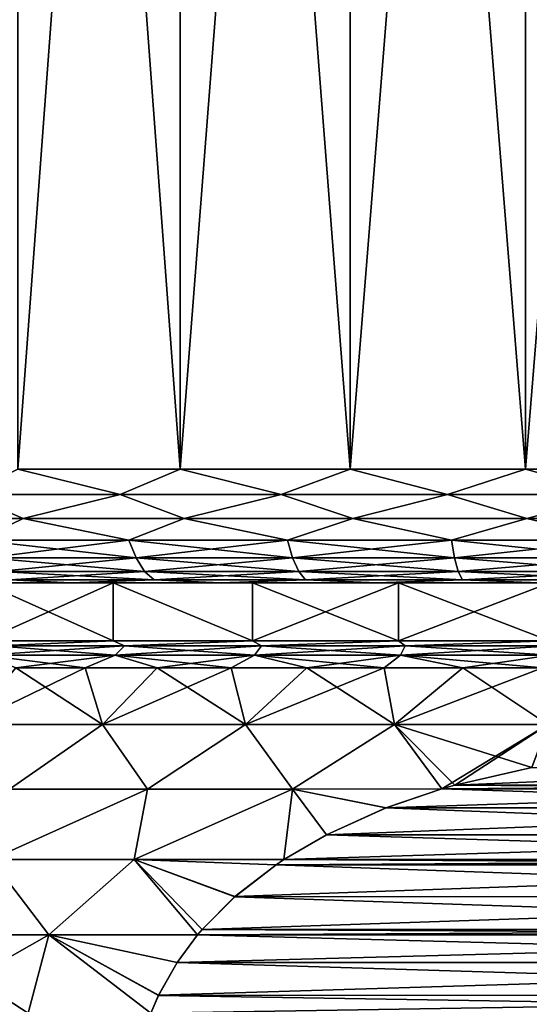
# Model space of a CAD drawing. Header units: metres. Extents: x -92 to 264, y -100 to 50.
# Tile 284 of 656: x 53.97 to 58.47, y 14.78 to 23.46. Entities that reach past the tile are written whole.
import ezdxf

# ---------------------------------------------------------------- set-up
doc = ezdxf.new("R2010")
doc.units = ezdxf.units.M
doc.layers.add('solid_21062050_01', color=7, linetype='CONTINUOUS')

msp = doc.modelspace()

# ---------------------------------------------------------------- linework, layer by layer
at = {"layer": 'solid_21062050_01'}
for points in [[(53.958504, 38.799999, -11.510874), (55.390205, 38.799999, -12.155223), (53.958607, 19.5, -11.510932)], [(53.958504, 38.799999, 11.510874), (53.958607, 19.5, 11.510932), (55.390144, 19.5, 12.155213)], [(55.390205, 38.799999, 12.155223), (53.958504, 38.799999, 11.510874), (55.390144, 19.5, 12.155213)], [(55.390205, 38.799999, -12.155223), (55.390144, 19.5, -12.155213), (53.958607, 19.5, -11.510932)], [(56.888824, 38.799999, -12.622225), (56.888901, 19.5, -12.622245), (55.390144, 19.5, -12.155213)], [(55.390205, 38.799999, -12.155223), (56.888824, 38.799999, -12.622225), (55.390144, 19.5, -12.155213)], [(55.390205, 38.799999, 12.155223), (55.390144, 19.5, 12.155213), (56.888901, 19.5, 12.622245)], [(56.888824, 38.799999, 12.622225), (55.390205, 38.799999, 12.155223), (56.888901, 19.5, 12.622245)], [(56.888824, 38.799999, -12.622225), (58.433048, 38.799999, -12.905204), (56.888901, 19.5, -12.622245)], [(56.888824, 38.799999, 12.622225), (56.888901, 19.5, 12.622245), (58.433025, 19.5, 12.905215)], [(58.433048, 38.799999, 12.905204), (56.888824, 38.799999, 12.622225), (58.433025, 19.5, 12.905215)], [(58.433048, 38.799999, -12.905204), (58.433025, 19.5, -12.905215), (56.888901, 19.5, -12.622245)], [(60, 38.799999, -13), (60, 19.5, -13), (58.433025, 19.5, -12.905215)], [(58.433048, 38.799999, -12.905204), (60, 38.799999, -13), (58.433025, 19.5, -12.905215)], [(58.433048, 38.799999, 12.905204), (58.433025, 19.5, 12.905215), (60, 19.5, 13)], [(60, 38.799999, 13), (58.433048, 38.799999, 12.905204), (60, 19.5, 13)], [(54.860893, 19.277479, -11.913788), (53.512535, 19.277479, -11.236617), (53.958607, 19.5, -11.510932)], [(53.512535, 19.277479, 11.236617), (54.860893, 19.277479, 11.913788), (53.958607, 19.5, 11.510932)], [(54.860893, 19.277479, -11.913788), (53.958607, 19.5, -11.510932), (55.390144, 19.5, -12.155213)], [(54.860893, 19.277479, 11.913788), (55.390144, 19.5, 12.155213), (53.958607, 19.5, 11.510932)], [(56.278748, 19.277479, -12.429845), (54.860893, 19.277479, -11.913788), (55.390144, 19.5, -12.155213)], [(54.860893, 19.277479, 11.913788), (56.278748, 19.277479, 12.429845), (55.390144, 19.5, 12.155213)], [(56.278748, 19.277479, -12.429845), (55.390144, 19.5, -12.155213), (56.888901, 19.5, -12.622245)], [(56.278748, 19.277479, 12.429845), (56.888901, 19.5, 12.622245), (55.390144, 19.5, 12.155213)], [(57.746929, 19.277479, -12.777809), (56.278748, 19.277479, -12.429845), (56.888901, 19.5, -12.622245)], [(56.278748, 19.277479, 12.429845), (57.746929, 19.277479, 12.777809), (56.888901, 19.5, 12.622245)], [(57.746929, 19.277479, -12.777809), (56.888901, 19.5, -12.622245), (58.433025, 19.5, -12.905215)], [(57.746929, 19.277479, 12.777809), (58.433025, 19.5, 12.905215), (56.888901, 19.5, 12.622245)], [(59.245575, 19.277479, -12.952976), (57.746929, 19.277479, -12.777809), (58.433025, 19.5, -12.905215)], [(57.746929, 19.277479, 12.777809), (59.245575, 19.277479, 12.952976), (58.433025, 19.5, 12.905215)], [(59.245575, 19.277479, -12.952976), (58.433025, 19.5, -12.905215), (60, 19.5, -13)], [(59.245575, 19.277479, 12.952976), (60, 19.5, 13), (58.433025, 19.5, 12.905215)], [(52.671471, 19.065914, 10.617209), (54.004665, 19.065914, 11.423155), (53.512535, 19.277479, 11.236617)], [(54.004665, 19.065914, -11.423155), (52.671471, 19.065914, -10.617209), (53.512535, 19.277479, -11.236617)], [(54.004665, 19.065914, 11.423155), (54.860893, 19.277479, 11.913788), (53.512535, 19.277479, 11.236617)], [(54.004665, 19.065914, -11.423155), (53.512535, 19.277479, -11.236617), (54.860893, 19.277479, -11.913788)], [(54.004665, 19.065914, 11.423155), (55.425289, 19.065914, 12.062525), (54.860893, 19.277479, 11.913788)], [(55.425289, 19.065914, -12.062525), (54.004665, 19.065914, -11.423155), (54.860893, 19.277479, -11.913788)], [(55.425289, 19.065914, 12.062525), (56.278748, 19.277479, 12.429845), (54.860893, 19.277479, 11.913788)], [(55.425289, 19.065914, -12.062525), (54.860893, 19.277479, -11.913788), (56.278748, 19.277479, -12.429845)], [(55.425289, 19.065914, 12.062525), (56.912621, 19.065914, 12.525995), (56.278748, 19.277479, 12.429845)], [(56.912621, 19.065914, -12.525995), (55.425289, 19.065914, -12.062525), (56.278748, 19.277479, -12.429845)], [(56.912621, 19.065914, 12.525995), (57.746929, 19.277479, 12.777809), (56.278748, 19.277479, 12.429845)], [(56.912621, 19.065914, -12.525995), (56.278748, 19.277479, -12.429845), (57.746929, 19.277479, -12.777809)], [(56.912621, 19.065914, 12.525995), (58.444973, 19.065914, 12.806809), (57.746929, 19.277479, 12.777809)], [(58.444973, 19.065914, -12.806809), (56.912621, 19.065914, -12.525995), (57.746929, 19.277479, -12.777809)], [(58.444973, 19.065914, 12.806809), (59.245575, 19.277479, 12.952976), (57.746929, 19.277479, 12.777809)], [(58.444973, 19.065914, -12.806809), (57.746929, 19.277479, -12.777809), (59.245575, 19.277479, -12.952976)], [(58.444973, 19.065914, 12.806809), (60, 19.065914, 12.900871), (59.245575, 19.277479, 12.952976)], [(60, 19.065914, -12.900871), (58.444973, 19.065914, -12.806809), (59.245575, 19.277479, -12.952976)], [(53.609222, 18.87616, 11.069148), (54.004665, 19.065914, 11.423155), (52.671471, 19.065914, 10.617209)], [(53.609222, 18.87616, -11.069148), (52.671471, 19.065914, -10.617209), (54.004665, 19.065914, -11.423155)], [(53.609222, 18.87616, 11.069148), (54.937485, 18.87616, 11.736226), (54.004665, 19.065914, 11.423155)], [(54.937485, 18.87616, -11.736226), (53.609222, 18.87616, -11.069148), (54.004665, 19.065914, -11.423155)], [(54.937485, 18.87616, 11.736226), (55.425289, 19.065914, 12.062525), (54.004665, 19.065914, 11.423155)], [(54.937485, 18.87616, -11.736226), (54.004665, 19.065914, -11.423155), (55.425289, 19.065914, -12.062525)], [(54.937485, 18.87616, 11.736226), (56.334209, 18.87616, 12.244593), (55.425289, 19.065914, 12.062525)], [(56.334209, 18.87616, -12.244593), (54.937485, 18.87616, -11.736226), (55.425289, 19.065914, -12.062525)], [(56.334209, 18.87616, 12.244593), (56.912621, 19.065914, 12.525995), (55.425289, 19.065914, 12.062525)], [(56.334209, 18.87616, -12.244593), (55.425289, 19.065914, -12.062525), (56.912621, 19.065914, -12.525995)], [(56.334209, 18.87616, 12.244593), (57.780506, 18.87616, 12.587371), (56.912621, 19.065914, 12.525995)], [(57.780506, 18.87616, -12.587371), (56.334209, 18.87616, -12.244593), (56.912621, 19.065914, -12.525995)], [(57.780506, 18.87616, 12.587371), (58.444973, 19.065914, 12.806809), (56.912621, 19.065914, 12.525995)], [(57.780506, 18.87616, -12.587371), (56.912621, 19.065914, -12.525995), (58.444973, 19.065914, -12.806809)], [(57.780506, 18.87616, 12.587371), (59.256821, 18.87616, 12.759927), (58.444973, 19.065914, 12.806809)], [(59.256821, 18.87616, -12.759927), (57.780506, 18.87616, -12.587371), (58.444973, 19.065914, -12.806809)], [(59.256821, 18.87616, 12.759927), (60, 19.065914, 12.900871), (58.444973, 19.065914, 12.806809)], [(59.256821, 18.87616, -12.759927), (58.444973, 19.065914, -12.806809), (60, 19.065914, -12.900871)], [(55.000301, 18.717749, 11.590609), (54.937485, 18.87616, 11.736226), (53.609222, 18.87616, 11.069148)], [(53.688519, 18.717749, 10.931807), (55.000301, 18.717749, 11.590609), (53.609222, 18.87616, 11.069148)], [(53.688519, 18.717749, -10.931807), (53.609222, 18.87616, -11.069148), (54.937485, 18.87616, -11.736226)], [(55.000301, 18.717749, -11.590609), (53.688519, 18.717749, -10.931807), (54.937485, 18.87616, -11.736226)], [(56.379692, 18.717749, 12.092667), (56.334209, 18.87616, 12.244593), (54.937485, 18.87616, 11.736226)], [(55.000301, 18.717749, 11.590609), (56.379692, 18.717749, 12.092667), (54.937485, 18.87616, 11.736226)], [(55.000301, 18.717749, -11.590609), (54.937485, 18.87616, -11.736226), (56.334209, 18.87616, -12.244593)], [(56.379692, 18.717749, -12.092667), (55.000301, 18.717749, -11.590609), (56.334209, 18.87616, -12.244593)], [(57.808044, 18.717749, 12.431192), (57.780506, 18.87616, 12.587371), (56.334209, 18.87616, 12.244593)], [(56.379692, 18.717749, 12.092667), (57.808044, 18.717749, 12.431192), (56.334209, 18.87616, 12.244593)], [(56.379692, 18.717749, -12.092667), (56.334209, 18.87616, -12.244593), (57.780506, 18.87616, -12.587371)], [(57.808044, 18.717749, -12.431192), (56.379692, 18.717749, -12.092667), (57.780506, 18.87616, -12.587371)], [(59.266041, 18.717749, 12.601607), (59.256821, 18.87616, 12.759927), (57.780506, 18.87616, 12.587371)], [(57.808044, 18.717749, 12.431192), (59.266041, 18.717749, 12.601607), (57.780506, 18.87616, 12.587371)], [(57.808044, 18.717749, -12.431192), (57.780506, 18.87616, -12.587371), (59.256821, 18.87616, -12.759927)], [(59.266041, 18.717749, -12.601607), (57.808044, 18.717749, -12.431192), (59.256821, 18.87616, -12.759927)], [(55.075512, 18.598642, 11.416249), (55.000301, 18.717749, 11.590609), (53.688519, 18.717749, 10.931807)], [(53.783463, 18.598642, 10.767359), (55.075512, 18.598642, 11.416249), (53.688519, 18.717749, 10.931807)], [(53.783463, 18.598642, -10.767359), (53.688519, 18.717749, -10.931807), (55.000301, 18.717749, -11.590609)], [(55.075512, 18.598642, -11.416249), (53.783463, 18.598642, -10.767359), (55.000301, 18.717749, -11.590609)], [(56.434155, 18.598642, 11.910755), (56.379692, 18.717749, 12.092667), (55.000301, 18.717749, 11.590609)], [(55.075512, 18.598642, 11.416249), (56.434155, 18.598642, 11.910755), (55.000301, 18.717749, 11.590609)], [(55.075512, 18.598642, -11.416249), (55.000301, 18.717749, -11.590609), (56.379692, 18.717749, -12.092667)], [(56.434155, 18.598642, -11.910755), (55.075512, 18.598642, -11.416249), (56.379692, 18.717749, -12.092667)], [(57.841019, 18.598642, 12.244188), (57.808044, 18.717749, 12.431192), (56.379692, 18.717749, 12.092667)], [(56.434155, 18.598642, 11.910755), (57.841019, 18.598642, 12.244188), (56.379692, 18.717749, 12.092667)], [(56.434155, 18.598642, -11.910755), (56.379692, 18.717749, -12.092667), (57.808044, 18.717749, -12.431192)], [(57.841019, 18.598642, -12.244188), (56.434155, 18.598642, -11.910755), (57.808044, 18.717749, -12.431192)], [(59.277081, 18.598642, 12.41204), (59.266041, 18.717749, 12.601607), (57.808044, 18.717749, 12.431192)], [(57.841019, 18.598642, 12.244188), (59.277081, 18.598642, 12.41204), (57.808044, 18.717749, 12.431192)], [(57.841019, 18.598642, -12.244188), (57.808044, 18.717749, -12.431192), (59.266041, 18.717749, -12.601607)], [(59.277081, 18.598642, -12.41204), (57.841019, 18.598642, -12.244188), (59.266041, 18.717749, -12.601607)], [(55.15934, 18.524822, 11.221911), (55.075512, 18.598642, 11.416249), (53.783463, 18.598642, 10.767359)], [(53.889286, 18.524822, 10.584066), (55.15934, 18.524822, 11.221911), (53.783463, 18.598642, 10.767359)], [(53.889286, 18.524822, -10.584066), (53.783463, 18.598642, -10.767359), (55.075512, 18.598642, -11.416249)], [(55.15934, 18.524822, -11.221911), (53.889286, 18.524822, -10.584066), (55.075512, 18.598642, -11.416249)], [(56.494854, 18.524822, 11.707999), (56.434155, 18.598642, 11.910755), (55.075512, 18.598642, 11.416249)], [(55.15934, 18.524822, 11.221911), (56.494854, 18.524822, 11.707999), (55.075512, 18.598642, 11.416249)], [(55.15934, 18.524822, -11.221911), (55.075512, 18.598642, -11.416249), (56.434155, 18.598642, -11.910755)], [(56.494854, 18.524822, -11.707999), (55.15934, 18.524822, -11.221911), (56.434155, 18.598642, -11.910755)], [(57.877773, 18.524822, 12.035756), (57.841019, 18.598642, 12.244188), (56.434155, 18.598642, 11.910755)], [(56.494854, 18.524822, 11.707999), (57.877773, 18.524822, 12.035756), (56.434155, 18.598642, 11.910755)], [(56.494854, 18.524822, -11.707999), (56.434155, 18.598642, -11.910755), (57.841019, 18.598642, -12.244188)], [(57.877773, 18.524822, -12.035756), (56.494854, 18.524822, -11.707999), (57.841019, 18.598642, -12.244188)], [(59.289387, 18.524822, 12.20075), (59.277081, 18.598642, 12.41204), (57.841019, 18.598642, 12.244188)], [(57.877773, 18.524822, 12.035756), (59.289387, 18.524822, 12.20075), (57.841019, 18.598642, 12.244188)], [(57.877773, 18.524822, -12.035756), (57.841019, 18.598642, -12.244188), (59.277081, 18.598642, -12.41204)], [(59.289387, 18.524822, -12.20075), (57.877773, 18.524822, -12.035756), (59.277081, 18.598642, -12.41204)], [(54.799614, 18.5, -9.459537), (52.040371, 18.5, -8.980218), (53.18119, 18.5, -9.874387)], [(54.799614, 18.5, -9.459537), (53.654987, 18.5, -8.733138), (52.040371, 18.5, -8.980218)], [(54.799614, 18.5, 9.459537), (53.181202, 18.5, 9.874394), (52.040382, 18.5, 8.980227)], [(53.654987, 18.5, 8.733138), (54.799614, 18.5, 9.459537), (52.040382, 18.5, 8.980227)], [(53.889286, 18.524822, -10.584066), (54.421719, 18.5, -10.624624), (53.18119, 18.5, -9.874387)], [(56.026352, 18.5, -10.036763), (53.18119, 18.5, -9.874387), (54.421719, 18.5, -10.624624)], [(56.026352, 18.5, -10.036763), (54.799614, 18.5, -9.459537), (53.18119, 18.5, -9.874387)], [(53.889286, 18.524822, 10.584066), (53.181202, 18.5, 9.874394), (54.42173, 18.5, 10.62463)], [(57.315285, 18.5, 10.455577), (54.42173, 18.5, 10.62463), (53.181202, 18.5, 9.874394)], [(56.026352, 18.5, 10.036763), (57.315285, 18.5, 10.455577), (53.181202, 18.5, 9.874394)], [(54.799614, 18.5, 9.459537), (56.026352, 18.5, 10.036763), (53.181202, 18.5, 9.874394)], [(54.799583, 17.988836, 9.459522), (54.799614, 18.5, 9.459537), (53.654987, 18.5, 8.733138)], [(53.654999, 17.988836, 8.733146), (54.799583, 17.988836, 9.459522), (53.654987, 18.5, 8.733138)], [(53.654999, 17.988836, -8.733146), (53.654987, 18.5, -8.733138), (54.799614, 18.5, -9.459537)], [(54.799583, 17.988836, -9.459522), (53.654999, 17.988836, -8.733146), (54.799614, 18.5, -9.459537)], [(55.15934, 18.524822, -11.221911), (54.421719, 18.5, -10.624624), (53.889286, 18.524822, -10.584066)], [(53.889286, 18.524822, 10.584066), (54.42173, 18.5, 10.62463), (55.15934, 18.524822, 11.221911)], [(55.15934, 18.524822, -11.221911), (55.743279, 18.5, -11.219631), (54.421719, 18.5, -10.624624)], [(58.647125, 18.5, -10.70964), (54.421719, 18.5, -10.624624), (55.743279, 18.5, -11.219631)], [(57.315285, 18.5, -10.455577), (56.026352, 18.5, -10.036763), (54.421719, 18.5, -10.624624)], [(58.647125, 18.5, -10.70964), (57.315285, 18.5, -10.455577), (54.421719, 18.5, -10.624624)], [(55.15934, 18.524822, 11.221911), (54.42173, 18.5, 10.62463), (55.74329, 18.5, 11.219636)], [(64.256721, 18.5, 11.219631), (55.74329, 18.5, 11.219636), (54.42173, 18.5, 10.62463)], [(60, 18.5, 10.794762), (64.256721, 18.5, 11.219631), (54.42173, 18.5, 10.62463)], [(58.647125, 18.5, 10.70964), (60, 18.5, 10.794762), (54.42173, 18.5, 10.62463)], [(57.315285, 18.5, 10.455577), (58.647125, 18.5, 10.70964), (54.42173, 18.5, 10.62463)], [(54.799583, 17.988836, 9.459522), (56.026184, 17.988836, 10.036716), (54.799614, 18.5, 9.459537)], [(56.026184, 17.988836, -10.036716), (54.799583, 17.988836, -9.459522), (54.799614, 18.5, -9.459537)], [(56.026184, 17.988836, 10.036716), (56.026352, 18.5, 10.036763), (54.799614, 18.5, 9.459537)], [(56.026184, 17.988836, -10.036716), (54.799614, 18.5, -9.459537), (56.026352, 18.5, -10.036763)], [(56.494854, 18.524822, -11.707999), (55.743279, 18.5, -11.219631), (55.15934, 18.524822, -11.221911)], [(55.15934, 18.524822, 11.221911), (55.74329, 18.5, 11.219636), (56.494854, 18.524822, 11.707999)], [(56.494854, 18.524822, -11.707999), (57.127354, 18.5, -11.651078), (55.743279, 18.5, -11.219631)], [(55.743279, 18.5, -11.219631), (64.256714, 18.5, -11.219636), (65.57827, 18.5, -10.62463)], [(60, 18.5, -10.794762), (55.743279, 18.5, -11.219631), (65.57827, 18.5, -10.62463)], [(55.743279, 18.5, -11.219631), (57.127354, 18.5, -11.651078), (64.256714, 18.5, -11.219636)], [(60, 18.5, -10.794762), (58.647125, 18.5, -10.70964), (55.743279, 18.5, -11.219631)], [(56.494854, 18.524822, 11.707999), (55.74329, 18.5, 11.219636), (57.127369, 18.5, 11.651081)], [(62.872646, 18.5, 11.651078), (57.127369, 18.5, 11.651081), (55.74329, 18.5, 11.219636)], [(64.256721, 18.5, 11.219631), (62.872646, 18.5, 11.651078), (55.74329, 18.5, 11.219636)], [(56.026184, 17.988836, 10.036716), (57.315453, 17.988836, 10.455625), (56.026352, 18.5, 10.036763)], [(56.026184, 17.988836, -10.036716), (56.026352, 18.5, -10.036763), (57.315285, 18.5, -10.455577)], [(57.315453, 17.988836, -10.455625), (56.026184, 17.988836, -10.036716), (57.315285, 18.5, -10.455577)], [(57.315453, 17.988836, 10.455625), (57.315285, 18.5, 10.455577), (56.026352, 18.5, 10.036763)], [(57.877773, 18.524822, -12.035756), (57.127354, 18.5, -11.651078), (56.494854, 18.524822, -11.707999)], [(56.494854, 18.524822, 11.707999), (57.127369, 18.5, 11.651081), (57.877773, 18.524822, 12.035756)], [(57.877773, 18.524822, -12.035756), (58.553001, 18.5, -11.912437), (57.127354, 18.5, -11.651078)], [(57.127354, 18.5, -11.651078), (62.872631, 18.5, -11.651081), (64.256714, 18.5, -11.219636)], [(57.127354, 18.5, -11.651078), (58.553001, 18.5, -11.912437), (62.872631, 18.5, -11.651081)], [(57.877773, 18.524822, 12.035756), (57.127369, 18.5, 11.651081), (58.553013, 18.5, 11.912439)], [(61.446999, 18.5, 11.912437), (58.553013, 18.5, 11.912439), (57.127369, 18.5, 11.651081)], [(62.872646, 18.5, 11.651078), (61.446999, 18.5, 11.912437), (57.127369, 18.5, 11.651081)], [(58.647057, 17.988836, 10.709642), (58.647125, 18.5, 10.70964), (57.315285, 18.5, 10.455577)], [(57.315453, 17.988836, 10.455625), (58.647057, 17.988836, 10.709642), (57.315285, 18.5, 10.455577)], [(57.315453, 17.988836, -10.455625), (57.315285, 18.5, -10.455577), (58.647125, 18.5, -10.70964)], [(58.647057, 17.988836, -10.709642), (57.315453, 17.988836, -10.455625), (58.647125, 18.5, -10.70964)], [(59.289387, 18.524822, -12.20075), (58.553001, 18.5, -11.912437), (57.877773, 18.524822, -12.035756)], [(57.877773, 18.524822, 12.035756), (58.553013, 18.5, 11.912439), (59.289387, 18.524822, 12.20075)], [(53.762852, 17.94261, 9.036072), (54.799583, 17.988836, 9.459522), (53.654999, 17.988836, 8.733146)], [(53.762852, 17.94261, -9.036072), (53.654999, 17.988836, -8.733146), (54.799583, 17.988836, -9.459522)], [(53.762852, 17.94261, 9.036072), (54.897503, 17.94261, 9.721993), (54.799583, 17.988836, 9.459522)], [(54.897503, 17.94261, -9.721993), (53.762852, 17.94261, -9.036072), (54.799583, 17.988836, -9.459522)], [(54.897503, 17.94261, 9.721993), (56.026184, 17.988836, 10.036716), (54.799583, 17.988836, 9.459522)], [(54.897503, 17.94261, -9.721993), (54.799583, 17.988836, -9.459522), (56.026184, 17.988836, -10.036716)], [(54.897503, 17.94261, 9.721993), (56.106564, 17.94261, 10.266147), (56.026184, 17.988836, 10.036716)], [(56.106564, 17.94261, -10.266147), (54.897503, 17.94261, -9.721993), (56.026184, 17.988836, -10.036716)], [(56.106564, 17.94261, 10.266147), (57.315453, 17.988836, 10.455625), (56.026184, 17.988836, 10.036716)], [(56.106564, 17.94261, -10.266147), (56.026184, 17.988836, -10.036716), (57.315453, 17.988836, -10.455625)], [(56.106564, 17.94261, 10.266147), (57.372398, 17.94261, 10.660597), (57.315453, 17.988836, 10.455625)], [(57.372398, 17.94261, -10.660597), (56.106564, 17.94261, -10.266147), (57.315453, 17.988836, -10.455625)], [(57.372398, 17.94261, 10.660597), (58.647057, 17.988836, 10.709642), (57.315453, 17.988836, 10.455625)], [(57.372398, 17.94261, -10.660597), (57.315453, 17.988836, -10.455625), (58.647057, 17.988836, -10.709642)], [(57.372398, 17.94261, 10.660597), (58.676552, 17.94261, 10.899591), (58.647057, 17.988836, 10.709642)], [(58.676552, 17.94261, -10.899591), (57.372398, 17.94261, -10.660597), (58.647057, 17.988836, -10.709642)], [(54.817066, 17.861958, 9.875254), (53.762852, 17.94261, 9.036072), (53.664524, 17.861958, 9.178519)], [(53.664524, 17.861958, -9.178519), (53.762852, 17.94261, -9.036072), (54.897503, 17.94261, -9.721993)], [(53.664524, 17.861958, -9.178519), (54.897503, 17.94261, -9.721993), (54.817066, 17.861958, -9.875254)], [(54.817066, 17.861958, 9.875254), (54.897503, 17.94261, 9.721993), (53.762852, 17.94261, 9.036072)], [(56.045185, 17.861958, 10.427986), (54.897503, 17.94261, 9.721993), (54.817066, 17.861958, 9.875254)], [(54.817066, 17.861958, -9.875254), (54.897503, 17.94261, -9.721993), (56.106564, 17.94261, -10.266147)], [(54.817066, 17.861958, -9.875254), (56.106564, 17.94261, -10.266147), (56.045185, 17.861958, -10.427986)], [(56.045185, 17.861958, 10.427986), (56.106564, 17.94261, 10.266147), (54.897503, 17.94261, 9.721993)], [(57.330975, 17.861958, 10.828654), (56.106564, 17.94261, 10.266147), (56.045185, 17.861958, 10.427986)], [(56.045185, 17.861958, -10.427986), (56.106564, 17.94261, -10.266147), (57.372398, 17.94261, -10.660597)], [(56.045185, 17.861958, -10.427986), (57.372398, 17.94261, -10.660597), (57.330975, 17.861958, -10.828654)], [(57.330975, 17.861958, 10.828654), (57.372398, 17.94261, 10.660597), (56.106564, 17.94261, 10.266147)], [(58.655685, 17.861958, 11.071416), (57.372398, 17.94261, 10.660597), (57.330975, 17.861958, 10.828654)], [(57.330975, 17.861958, -10.828654), (57.372398, 17.94261, -10.660597), (58.676552, 17.94261, -10.899591)], [(57.330975, 17.861958, -10.828654), (58.676552, 17.94261, -10.899591), (58.655685, 17.861958, -11.071416)], [(58.655685, 17.861958, 11.071416), (58.676552, 17.94261, 10.899591), (57.372398, 17.94261, 10.660597)], [(53.664524, 17.861958, -9.178519), (54.817066, 17.861958, -9.875254), (53.941307, 17.75, -9.546978)], [(53.664524, 17.861958, 9.178519), (53.941307, 17.75, 9.546978), (54.552723, 17.75, 9.908567)], [(54.817066, 17.861958, 9.875254), (53.664524, 17.861958, 9.178519), (54.552723, 17.75, 9.908567)], [(54.817066, 17.861958, -9.875254), (54.552723, 17.75, -9.908567), (53.941307, 17.75, -9.546978)], [(54.817066, 17.861958, -9.875254), (55.185638, 17.75, -10.231053), (54.552723, 17.75, -9.908567)], [(54.817066, 17.861958, 9.875254), (54.552723, 17.75, 9.908567), (55.185638, 17.75, 10.231052)], [(54.817066, 17.861958, -9.875254), (56.045185, 17.861958, -10.427986), (55.185638, 17.75, -10.231053)], [(54.817066, 17.861958, 9.875254), (55.185638, 17.75, 10.231052), (55.837551, 17.75, 10.513161)], [(56.045185, 17.861958, 10.427986), (54.817066, 17.861958, 9.875254), (55.837551, 17.75, 10.513161)], [(56.045185, 17.861958, -10.427986), (55.837551, 17.75, -10.513161), (55.185638, 17.75, -10.231053)], [(56.045185, 17.861958, -10.427986), (56.50589, 17.75, -10.753778), (55.837551, 17.75, -10.513161)], [(56.045185, 17.861958, 10.427986), (55.837551, 17.75, 10.513161), (56.50589, 17.75, 10.753778)], [(56.045185, 17.861958, -10.427986), (57.330975, 17.861958, -10.828654), (56.50589, 17.75, -10.753778)], [(56.045185, 17.861958, 10.427986), (56.50589, 17.75, 10.753778), (57.188019, 17.75, 10.951954)], [(57.330975, 17.861958, 10.828654), (56.045185, 17.861958, 10.427986), (57.188019, 17.75, 10.951954)], [(57.330975, 17.861958, -10.828654), (57.188019, 17.75, -10.951954), (56.50589, 17.75, -10.753778)], [(57.330975, 17.861958, -10.828654), (57.881248, 17.75, -11.106909), (57.188019, 17.75, -10.951954)], [(57.330975, 17.861958, 10.828654), (57.188019, 17.75, 10.951954), (57.881248, 17.75, 11.106909)], [(57.330975, 17.861958, -10.828654), (58.655685, 17.861958, -11.071416), (57.881248, 17.75, -11.106909)], [(57.330975, 17.861958, 10.828654), (57.881248, 17.75, 11.106909), (58.58284, 17.75, 11.218029)], [(58.655685, 17.861958, 11.071416), (57.330975, 17.861958, 10.828654), (58.58284, 17.75, 11.218029)], [(58.655685, 17.861958, -11.071416), (58.58284, 17.75, -11.218029), (57.881248, 17.75, -11.106909)], [(54.552723, 17.75, -9.908567), (54.70388, 17.248857, -10.545444), (53.515438, 17.248857, -9.859298)], [(53.941307, 17.75, -9.546978), (54.552723, 17.75, -9.908567), (53.515438, 17.248857, -9.859298)], [(53.941307, 17.75, 9.546978), (53.515438, 17.248857, 9.859298), (54.70388, 17.248857, 10.545444)], [(54.552723, 17.75, 9.908567), (53.941307, 17.75, 9.546978), (54.70388, 17.248857, 10.545444)], [(54.552723, 17.75, -9.908567), (55.185638, 17.75, -10.231053), (54.70388, 17.248857, -10.545444)], [(55.185638, 17.75, 10.231052), (54.552723, 17.75, 9.908567), (54.70388, 17.248857, 10.545444)], [(55.837551, 17.75, -10.513161), (55.96394, 17.248857, -11.088982), (54.70388, 17.248857, -10.545444)], [(55.185638, 17.75, -10.231053), (55.837551, 17.75, -10.513161), (54.70388, 17.248857, -10.545444)], [(55.185638, 17.75, 10.231052), (54.70388, 17.248857, 10.545444), (55.96394, 17.248857, 11.088982)], [(55.837551, 17.75, 10.513161), (55.185638, 17.75, 10.231052), (55.96394, 17.248857, 11.088982)], [(55.837551, 17.75, -10.513161), (56.50589, 17.75, -10.753778), (55.96394, 17.248857, -11.088982)], [(56.50589, 17.75, 10.753778), (55.837551, 17.75, 10.513161), (55.96394, 17.248857, 11.088982)], [(57.188019, 17.75, -10.951954), (57.278584, 17.248857, -11.48256), (55.96394, 17.248857, -11.088982)], [(56.50589, 17.75, -10.753778), (57.188019, 17.75, -10.951954), (55.96394, 17.248857, -11.088982)], [(56.50589, 17.75, 10.753778), (55.96394, 17.248857, 11.088982), (57.278584, 17.248857, 11.48256)], [(57.188019, 17.75, 10.951954), (56.50589, 17.75, 10.753778), (57.278584, 17.248857, 11.48256)], [(57.188019, 17.75, -10.951954), (57.881248, 17.75, -11.106909), (57.278584, 17.248857, -11.48256)], [(57.881248, 17.75, 11.106909), (57.188019, 17.75, 10.951954), (57.278584, 17.248857, 11.48256)], [(58.58284, 17.75, -11.218029), (58.630028, 17.248857, -11.720857), (57.278584, 17.248857, -11.48256)], [(57.881248, 17.75, -11.106909), (58.58284, 17.75, -11.218029), (57.278584, 17.248857, -11.48256)], [(57.881248, 17.75, 11.106909), (57.278584, 17.248857, 11.48256), (58.630028, 17.248857, 11.720857)], [(58.58284, 17.75, 11.218029), (57.881248, 17.75, 11.106909), (58.630028, 17.248857, 11.720857)], [(54.70388, 17.248857, 10.545444), (53.515438, 17.248857, 9.859298), (53.883789, 16.68045, 10.58017)], [(53.515438, 17.248857, -9.859298), (54.70388, 17.248857, -10.545444), (53.883774, 16.68045, -10.580162)], [(54.70388, 17.248857, -10.545444), (55.101013, 16.68045, -11.19589), (53.883774, 16.68045, -10.580162)], [(54.70388, 17.248857, 10.545444), (53.883789, 16.68045, 10.58017), (55.101002, 16.68045, 11.195886)], [(55.96394, 17.248857, 11.088982), (54.70388, 17.248857, 10.545444), (55.101002, 16.68045, 11.195886)], [(54.70388, 17.248857, -10.545444), (55.96394, 17.248857, -11.088982), (55.101013, 16.68045, -11.19589)], [(55.96394, 17.248857, 11.088982), (55.101002, 16.68045, 11.195886), (56.379253, 16.68045, 11.672113)], [(55.96394, 17.248857, -11.088982), (56.379292, 16.68045, -11.672125), (55.101013, 16.68045, -11.19589)], [(57.278584, 17.248857, 11.48256), (55.96394, 17.248857, 11.088982), (56.379253, 16.68045, 11.672113)], [(55.96394, 17.248857, -11.088982), (57.278584, 17.248857, -11.48256), (56.379292, 16.68045, -11.672125)], [(57.278584, 17.248857, 11.48256), (56.379253, 16.68045, 11.672113), (57.696438, 16.683037, 12)], [(57.278584, 17.248857, -11.48256), (57.696484, 16.683052, -12), (56.379292, 16.68045, -11.672125)], [(57.278584, 17.248857, 11.48256), (57.696438, 16.683037, 12), (57.809792, 16.715633, 12)], [(58.490509, 16.869591, 12), (57.278584, 17.248857, 11.48256), (57.809792, 16.715633, 12)], [(57.278584, 17.248857, -11.48256), (58.630028, 17.248857, -11.720857), (57.696484, 16.683052, -12)], [(58.490509, 16.869591, 12), (58.630028, 17.248857, 11.720857), (57.278584, 17.248857, 11.48256)], [(58.630028, 17.248857, -11.720857), (57.810459, 16.715818, -12), (57.696484, 16.683052, -12)], [(58.630028, 17.248857, -11.720857), (58.491047, 16.869686, -12), (57.810459, 16.715818, -12)], [(62.189541, 16.715818, 12), (58.490509, 16.869591, 12), (57.809792, 16.715633, 12)], [(61.509491, 16.869591, -12), (57.810459, 16.715818, -12), (58.491047, 16.869686, -12)], [(62.190208, 16.715633, -12), (57.810459, 16.715818, -12), (61.509491, 16.869591, -12)], [(55.101002, 16.68045, 11.195886), (53.722054, 16.058477, 10.874546), (54.984344, 16.058477, 11.511367)], [(55.101002, 16.68045, 11.195886), (53.883789, 16.68045, 10.58017), (53.722054, 16.058477, 10.874546)], [(53.722115, 16.058477, -10.874583), (53.883774, 16.68045, -10.580162), (55.101013, 16.68045, -11.19589)], [(53.722115, 16.058477, -10.874583), (55.101013, 16.68045, -11.19589), (54.984356, 16.058477, -11.511374)], [(56.379253, 16.68045, 11.672113), (54.984344, 16.058477, 11.511367), (56.304531, 16.059399, 12)], [(56.379253, 16.68045, 11.672113), (55.101002, 16.68045, 11.195886), (54.984344, 16.058477, 11.511367)], [(54.984356, 16.058477, -11.511374), (55.101013, 16.68045, -11.19589), (56.379292, 16.68045, -11.672125)], [(54.984356, 16.058477, -11.511374), (56.379292, 16.68045, -11.672125), (56.304527, 16.059395, -12)], [(56.678757, 16.277481, -12), (56.304527, 16.059395, -12), (56.379292, 16.68045, -11.672125)], [(56.379253, 16.68045, 11.672113), (56.304531, 16.059399, 12), (56.678116, 16.277143, 12)], [(57.203423, 16.514706, 12), (57.696438, 16.683037, 12), (56.379253, 16.68045, 11.672113)], [(57.203423, 16.514706, 12), (56.379253, 16.68045, 11.672113), (56.678116, 16.277143, 12)], [(57.204094, 16.514967, -12), (56.379292, 16.68045, -11.672125), (57.696484, 16.683052, -12)], [(57.204094, 16.514967, -12), (56.678757, 16.277481, -12), (56.379292, 16.68045, -11.672125)], [(62.303516, 16.683052, 12), (57.696438, 16.683037, 12), (57.203423, 16.514706, 12)], [(62.795906, 16.514967, 12), (62.303516, 16.683052, 12), (57.203423, 16.514706, 12)], [(62.796577, 16.514706, -12), (57.204094, 16.514967, -12), (57.696484, 16.683052, -12)], [(62.189541, 16.715818, 12), (57.809792, 16.715633, 12), (57.696438, 16.683037, 12)], [(62.189541, 16.715818, 12), (57.696438, 16.683037, 12), (62.303516, 16.683052, 12)], [(62.303562, 16.683037, -12), (57.696484, 16.683052, -12), (57.810459, 16.715818, -12)], [(62.796577, 16.514706, -12), (57.696484, 16.683052, -12), (62.303562, 16.683037, -12)], [(62.303562, 16.683037, -12), (57.810459, 16.715818, -12), (62.190208, 16.715633, -12)], [(63.321243, 16.277481, 12), (57.203423, 16.514706, 12), (56.678116, 16.277143, 12)], [(62.796577, 16.514706, -12), (56.678757, 16.277481, -12), (57.204094, 16.514967, -12)], [(62.796577, 16.514706, -12), (63.321884, 16.277143, -12), (56.678757, 16.277481, -12)], [(63.321243, 16.277481, 12), (62.795906, 16.514967, 12), (57.203423, 16.514706, 12)], [(63.695469, 16.059399, -12), (56.304527, 16.059395, -12), (56.678757, 16.277481, -12)], [(63.321243, 16.277481, 12), (56.678116, 16.277143, 12), (56.304531, 16.059399, 12)], [(63.321243, 16.277481, 12), (56.304531, 16.059399, 12), (63.695473, 16.059395, 12)], [(63.321884, 16.277143, -12), (63.695469, 16.059399, -12), (56.678757, 16.277481, -12)], [(53.722054, 16.058477, 10.874546), (52.986061, 15.395366, 10.708838), (54.229515, 15.395366, 11.426988)], [(53.722115, 16.058477, -10.874583), (54.229538, 15.395366, -11.427), (52.986088, 15.395366, -10.708856)], [(54.984344, 16.058477, 11.511367), (53.722054, 16.058477, 10.874546), (54.229515, 15.395366, 11.426988)], [(53.722115, 16.058477, -10.874583), (54.984356, 16.058477, -11.511374), (54.229538, 15.395366, -11.427)], [(54.984344, 16.058477, 11.511367), (54.229515, 15.395366, 11.426988), (55.541603, 15.395109, 12)], [(54.984356, 16.058477, -11.511374), (55.541611, 15.39512, -12), (54.229538, 15.395366, -11.427)], [(56.234623, 16.012907, 12), (56.304531, 16.059399, 12), (54.984344, 16.058477, 11.511367)], [(54.984344, 16.058477, 11.511367), (55.541603, 15.395109, 12), (55.582752, 15.44339, 12)], [(55.871075, 15.731997, 12), (54.984344, 16.058477, 11.511367), (55.582752, 15.44339, 12)], [(55.871075, 15.731997, 12), (56.234623, 16.012907, 12), (54.984344, 16.058477, 11.511367)], [(54.984356, 16.058477, -11.511374), (56.304527, 16.059395, -12), (56.235138, 16.013256, -12)], [(54.984356, 16.058477, -11.511374), (55.582989, 15.443663, -12), (55.541611, 15.39512, -12)], [(54.984356, 16.058477, -11.511374), (55.87149, 15.732363, -12), (55.582989, 15.443663, -12)], [(54.984356, 16.058477, -11.511374), (56.235138, 16.013256, -12), (55.87149, 15.732363, -12)], [(63.695473, 16.059395, 12), (56.304531, 16.059399, 12), (56.234623, 16.012907, 12)], [(63.764862, 16.013256, 12), (63.695473, 16.059395, 12), (56.234623, 16.012907, 12)], [(63.765377, 16.012907, -12), (56.235138, 16.013256, -12), (56.304527, 16.059395, -12)], [(63.765377, 16.012907, -12), (56.304527, 16.059395, -12), (63.695469, 16.059399, -12)], [(64.12851, 15.732363, 12), (56.234623, 16.012907, 12), (55.871075, 15.731997, 12)], [(63.765377, 16.012907, -12), (55.87149, 15.732363, -12), (56.235138, 16.013256, -12)], [(64.128922, 15.731997, -12), (55.87149, 15.732363, -12), (63.765377, 16.012907, -12)], [(64.12851, 15.732363, 12), (63.764862, 16.013256, 12), (56.234623, 16.012907, 12)], [(64.417007, 15.443663, 12), (55.871075, 15.731997, 12), (55.582752, 15.44339, 12)], [(64.128922, 15.731997, -12), (55.582989, 15.443663, -12), (55.87149, 15.732363, -12)], [(64.128922, 15.731997, -12), (64.417252, 15.44339, -12), (55.582989, 15.443663, -12)], [(64.12851, 15.732363, 12), (55.871075, 15.731997, 12), (64.417007, 15.443663, 12)], [(52.986061, 15.395366, 10.708838), (53.013958, 14.704368, 10.904187), (54.049706, 14.704368, 11.502176)], [(54.229515, 15.395366, 11.426988), (52.986061, 15.395366, 10.708838), (54.049706, 14.704368, 11.502176)], [(52.986088, 15.395366, -10.708856), (54.229538, 15.395366, -11.427), (53.013962, 14.704368, -10.904189)], [(54.229538, 15.395366, -11.427), (54.049709, 14.704368, -11.502179), (53.013962, 14.704368, -10.904189)], [(54.229515, 15.395366, 11.426988), (54.049706, 14.704368, 11.502176), (55.13092, 14.703994, 12)], [(54.229538, 15.395366, -11.427), (55.130936, 14.704031, -12), (54.049709, 14.704368, -11.502179)], [(54.229515, 15.395366, 11.426988), (55.13092, 14.703994, 12), (55.198265, 14.862609, 12)], [(55.361431, 15.152815, 12), (54.229515, 15.395366, 11.426988), (55.198265, 14.862609, 12)], [(55.361431, 15.152815, 12), (55.541603, 15.395109, 12), (54.229515, 15.395366, 11.426988)], [(54.229538, 15.395366, -11.427), (55.198238, 14.862561, -12), (55.130936, 14.704031, -12)], [(54.229538, 15.395366, -11.427), (55.361515, 15.152942, -12), (55.198238, 14.862561, -12)], [(54.229538, 15.395366, -11.427), (55.541611, 15.39512, -12), (55.361515, 15.152942, -12)], [(64.458389, 15.39512, 12), (55.541603, 15.395109, 12), (55.361431, 15.152815, 12)], [(64.638481, 15.152942, 12), (64.458389, 15.39512, 12), (55.361431, 15.152815, 12)], [(64.638573, 15.152815, -12), (55.361515, 15.152942, -12), (55.541611, 15.39512, -12)], [(64.417007, 15.443663, 12), (55.582752, 15.44339, 12), (55.541603, 15.395109, 12)], [(64.417007, 15.443663, 12), (55.541603, 15.395109, 12), (64.458389, 15.39512, 12)], [(64.458397, 15.395109, -12), (55.541611, 15.39512, -12), (55.582989, 15.443663, -12)], [(64.638573, 15.152815, -12), (55.541611, 15.39512, -12), (64.458397, 15.395109, -12)], [(64.417252, 15.44339, -12), (64.458397, 15.395109, -12), (55.582989, 15.443663, -12)], [(64.801735, 14.862609, -12), (55.198238, 14.862561, -12), (55.361515, 15.152942, -12)], [(64.638481, 15.152942, 12), (55.361431, 15.152815, 12), (55.198265, 14.862609, 12)], [(64.801758, 14.862561, 12), (64.638481, 15.152942, 12), (55.198265, 14.862609, 12)], [(64.638573, 15.152815, -12), (64.801735, 14.862609, -12), (55.361515, 15.152942, -12)], [(64.801758, 14.862561, 12), (55.198265, 14.862609, 12), (55.13092, 14.703994, 12)], [(64.801758, 14.862561, 12), (55.13092, 14.703994, 12), (64.869064, 14.704031, 12)], [(64.86908, 14.703994, -12), (55.130936, 14.704031, -12), (55.198238, 14.862561, -12)], [(64.801735, 14.862609, -12), (64.86908, 14.703994, -12), (55.198238, 14.862561, -12)]]:
    msp.add_3dface(points, dxfattribs=at)

doc.saveas('drawing.dxf')
